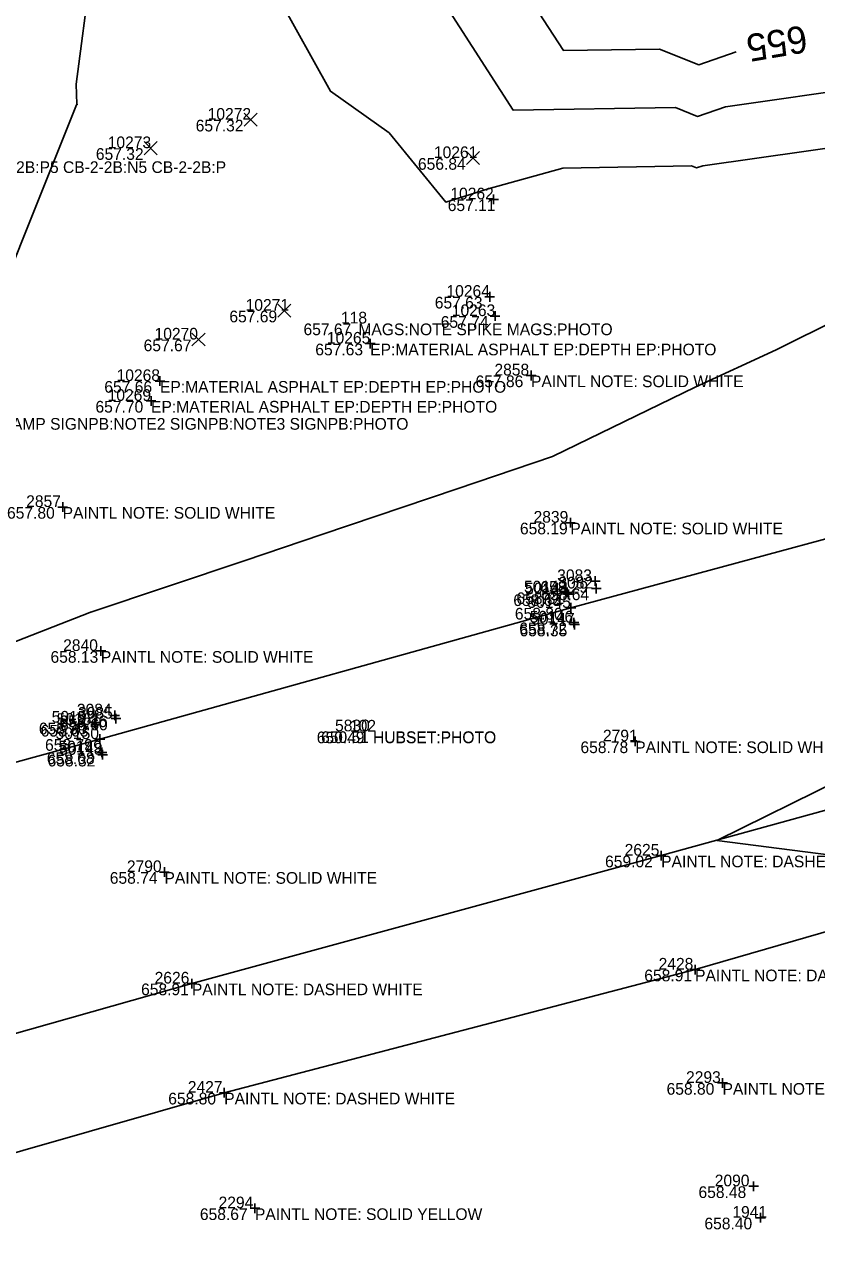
# Model space of a CAD drawing. Extents: x 2129350 to 2137777, y 657588 to 659885.
# Drawn here: x 2132860.7 to 2132942, y 658646.5 to 658773.5 of the extents above; entities that cross this region are included whole.
import ezdxf

# ---------------------------------------------------------------- set-up
doc = ezdxf.new("R2010")
doc.units = 0
for name, color, linetype in [('DT_X_Contour_Major', 7, 'Continuous'), ('DT_X_Contour_Minor', 7, 'Continuous'), ('PV_X_COP', 7, 'Continuous'), ('SV_X_Random_Point', 7, 'Continuous'), ('SV_X_Shot_Marker', 7, 'Continuous'), ('SV_X_Text_Comment', 7, 'Continuous'), ('SV_X_Text_Elevation', 7, 'Continuous'), ('SV_X_Text_Name', 7, 'Continuous')]:
    doc.layers.add(name, color=color, linetype=linetype)

msp = doc.modelspace()

# ---------------------------------------------------------------- linework, layer by layer
at = {"layer": 'DT_X_Contour_Major'}
msp.add_lwpolyline([(2132933.79, 658770.71), (2132929.94, 658769.37), (2132925.89, 658770.98), (2132916.05, 658770.82), (2132912.01, 658777.07), (2132910.63, 658786.8), (2132911.21, 658789.6)], dxfattribs=at)
at = {"layer": 'DT_X_Contour_Minor'}
for points in [[(2132719.53, 658696.56), (2132736.18, 658703.08), (2132752.39, 658707.38), (2132759.83, 658711.25), (2132760.68, 658711.3), (2132761.19, 658712.33), (2132767.21, 658714.04), (2132785.77, 658717.17), (2132797.14, 658721.07), (2132809.87, 658723.72), (2132821.95, 658727.61), (2132833.58, 658728.12), (2132854.28, 658736.04), (2132866, 658765.26), (2132866, 658765.26), (2132866.08, 658765.31), (2132866.02, 658765.33), (2132865.94, 658767.39), (2132867.44, 658778.65)], [(2132886.7, 658776.34), (2132892.1, 658766.64), (2132898.13, 658762.36), (2132903.95, 658755.24), (2132908.31, 658756.63), (2132915.98, 658758.75), (2132929.19, 658758.97), (2132929.71, 658758.77), (2132930.35, 658758.99), (2132952.06, 658762.08), (2132953.27, 658763.14), (2132954.14, 658763.46), (2132956.26, 658764.14), (2132961.73, 658766.16), (2132980.04, 658772.15), (2132990.15, 658776.03)], [(2132969.59, 658776.96), (2132954.69, 658771.46), (2132953.33, 658771.02), (2132950.9, 658770.13), (2132947.52, 658767.17), (2132932.67, 658765.06), (2132929.82, 658764.07), (2132927.54, 658764.98), (2132910.88, 658764.7), (2132904.05, 658775.29)], [(2132847.08, 658705.19), (2132867.37, 658713.11), (2132867.43, 658713.14), (2132867.45, 658713.14), (2132883.33, 658718.46), (2132891.19, 658721.13), (2132905.11, 658725.79), (2132914.92, 658729.13), (2132914.98, 658729.16), (2132929.58, 658736.25), (2132937.9, 658740.08), (2132957.67, 658749.9)], [(2132952.62, 658687), (2132931.78, 658689.7), (2132944.58, 658695.98)]]:
    msp.add_lwpolyline(points, dxfattribs=at)
at = {"layer": 'PV_X_COP'}
for points in [[(2133730.22, 658936.63), (2133702.62, 658928.99), (2133654.91, 658915.86), (2133605.08, 658902.34), (2133554.92, 658888.56), (2133509.82, 658876.27), (2133459.08, 658862.07), (2133410.5, 658848.76), (2133362.33, 658835.49), (2133317.19, 658823.07), (2133266.35, 658808.95), (2133217.78, 658795.57), (2133170.89, 658782.95), (2133115.31, 658767.84), (2133063.51, 658753.59), (2133014.74, 658740.25), (2132963.88, 658726.32), (2132916.79, 658713.58), (2132868.39, 658700.1), (2132821.62, 658687.28), (2132770.55, 658673.15), (2132722.89, 658660.22), (2132675.02, 658647)], [(2133215.32, 658767.73), (2133166.74, 658754.23), (2133119.6, 658741.39), (2133071.19, 658728.03), (2133022.53, 658715), (2132974.67, 658701.52), (2132926.07, 658688.13), (2132877.85, 658674.99), (2132830.06, 658661.48)], [(2132158.56, 658463.82), (2132206.06, 658477.43), (2132254.46, 658490.67), (2132302.65, 658503.88), (2132350.77, 658517.2), (2132399.19, 658530.48), (2132447.47, 658543.51), (2132495.63, 658557.08), (2132543.81, 658570.09), (2132591.55, 658583.09), (2132640.05, 658596.45), (2132688.42, 658610.15), (2132736.65, 658623.32), (2132784.37, 658636.37), (2132832.92, 658649.95), (2132881.17, 658663.77), (2132929.56, 658676.42), (2132976.85, 658690.09), (2133025.73, 658703.1), (2133073.54, 658716.2), (2133122.49, 658729.47), (2133170.2, 658742.4), (2133218.35, 658756.09)]]:
    msp.add_lwpolyline(points, dxfattribs=at)
at = {"layer": 'SV_X_Random_Point'}
for p, q in [((2132883.21, 658763.06), (2132884.54, 658764.39)), ((2132883.21, 658764.39), (2132884.54, 658763.06)), ((2132872.95, 658760.13), (2132874.28, 658761.47)), ((2132872.95, 658761.47), (2132874.28, 658760.13)), ((2132906.07, 658759.11), (2132907.4, 658760.45)), ((2132906.07, 658760.45), (2132907.4, 658759.11)), ((2132886.68, 658743.44), (2132888.02, 658744.77)), ((2132886.68, 658744.77), (2132888.02, 658743.44)), ((2132877.86, 658740.48), (2132879.2, 658741.81)), ((2132877.86, 658741.81), (2132879.2, 658740.48))]:
    msp.add_line(p, q, dxfattribs=at)
at = {"layer": 'SV_X_Shot_Marker'}
for p, q in [((2132908.35, 658755.54), (2132909.35, 658755.54)), ((2132908.85, 658756.04), (2132908.85, 658755.04)), ((2132908.85, 658755.54), (2132908.85, 658755.54)), ((2132907.95, 658745.53), (2132908.95, 658745.53)), ((2132908.45, 658746.03), (2132908.45, 658745.03)), ((2132908.45, 658745.53), (2132908.45, 658745.53)), ((2132909.01, 658744.05), (2132909.01, 658743.05)), ((2132908.51, 658743.55), (2132909.51, 658743.55)), ((2132909.01, 658743.55), (2132909.01, 658743.55)), ((2132895.67, 658740.72), (2132896.67, 658740.72)), ((2132896.17, 658741.22), (2132896.17, 658740.22)), ((2132896.17, 658740.72), (2132896.17, 658740.72)), ((2132912.7, 658737.95), (2132912.7, 658736.95)), ((2132874.07, 658736.88), (2132875.07, 658736.88)), ((2132874.57, 658737.38), (2132874.57, 658736.38)), ((2132874.57, 658736.88), (2132874.57, 658736.88)), ((2132912.2, 658737.45), (2132913.2, 658737.45)), ((2132912.7, 658737.45), (2132912.7, 658737.45)), ((2132873.65, 658735.34), (2132873.65, 658734.34)), ((2132873.15, 658734.84), (2132874.15, 658734.84)), ((2132873.65, 658734.84), (2132873.65, 658734.84)), ((2132864.07, 658723.94), (2132865.07, 658723.94)), ((2132864.57, 658724.44), (2132864.57, 658723.44)), ((2132864.57, 658723.94), (2132864.57, 658723.94)), ((2132916.74, 658722.83), (2132916.74, 658721.83)), ((2132916.24, 658722.33), (2132917.24, 658722.33)), ((2132916.74, 658722.33), (2132916.74, 658722.33)), ((2132918.79, 658716.33), (2132919.79, 658716.33)), ((2132919.29, 658716.83), (2132919.29, 658715.83)), ((2132919.29, 658716.33), (2132919.29, 658716.33)), ((2132915.93, 658715.17), (2132916.93, 658715.17)), ((2132916.04, 658714.97), (2132917.04, 658714.97)), ((2132916.43, 658715.67), (2132916.43, 658714.67)), ((2132916.43, 658715.17), (2132916.43, 658715.17)), ((2132916.54, 658715.47), (2132916.54, 658714.47)), ((2132916.54, 658714.97), (2132916.54, 658714.97)), ((2132918.91, 658715.57), (2132919.91, 658715.57)), ((2132919.41, 658716.07), (2132919.41, 658715.07)), ((2132919.41, 658715.57), (2132919.41, 658715.57)), ((2132916.29, 658713.58), (2132917.29, 658713.58)), ((2132916.79, 658714.08), (2132916.79, 658713.08)), ((2132916.79, 658713.58), (2132916.79, 658713.58)), ((2132917.1, 658712.57), (2132917.1, 658711.57)), ((2132917.18, 658712.36), (2132917.18, 658711.36)), ((2132916.6, 658712.07), (2132917.6, 658712.07)), ((2132916.68, 658711.86), (2132917.68, 658711.86)), ((2132917.1, 658712.07), (2132917.1, 658712.07)), ((2132917.18, 658711.86), (2132917.18, 658711.86)), ((2132867.99, 658709.15), (2132868.99, 658709.15)), ((2132868.49, 658709.65), (2132868.49, 658708.65)), ((2132868.49, 658709.15), (2132868.49, 658709.15)), ((2132867.88, 658702.29), (2132867.88, 658701.29)), ((2132869.42, 658702.53), (2132870.42, 658702.53)), ((2132869.55, 658702.2), (2132870.55, 658702.2)), ((2132869.92, 658703.03), (2132869.92, 658702.03)), ((2132869.92, 658702.53), (2132869.92, 658702.53)), ((2132870.05, 658702.7), (2132870.05, 658701.7)), ((2132870.05, 658702.2), (2132870.05, 658702.2)), ((2132867.38, 658701.79), (2132868.38, 658701.79)), ((2132867.47, 658701.56), (2132868.47, 658701.56)), ((2132867.88, 658701.79), (2132867.88, 658701.79)), ((2132867.97, 658702.06), (2132867.97, 658701.06)), ((2132867.97, 658701.56), (2132867.97, 658701.56)), ((2132867.89, 658700.1), (2132868.89, 658700.1)), ((2132868.39, 658700.6), (2132868.39, 658699.6)), ((2132868.39, 658700.1), (2132868.39, 658700.1)), ((2132922.91, 658699.86), (2132923.91, 658699.86)), ((2132923.41, 658700.36), (2132923.41, 658699.36)), ((2132923.41, 658699.86), (2132923.41, 658699.86)), ((2132868.11, 658698.73), (2132869.11, 658698.73)), ((2132868.17, 658698.49), (2132869.17, 658698.49)), ((2132868.61, 658699.23), (2132868.61, 658698.23)), ((2132868.61, 658698.73), (2132868.61, 658698.73)), ((2132868.67, 658698.99), (2132868.67, 658697.99)), ((2132868.67, 658698.49), (2132868.67, 658698.49)), ((2132926.07, 658688.63), (2132926.07, 658687.63)), ((2132875.03, 658686.94), (2132875.03, 658685.94)), ((2132925.57, 658688.13), (2132926.57, 658688.13)), ((2132926.07, 658688.13), (2132926.07, 658688.13)), ((2132874.53, 658686.44), (2132875.53, 658686.44)), ((2132875.03, 658686.44), (2132875.03, 658686.44)), ((2132929.56, 658676.92), (2132929.56, 658675.92)), ((2132877.85, 658675.49), (2132877.85, 658674.49)), ((2132929.06, 658676.42), (2132930.06, 658676.42)), ((2132929.56, 658676.42), (2132929.56, 658676.42)), ((2132877.35, 658674.99), (2132878.35, 658674.99)), ((2132877.85, 658674.99), (2132877.85, 658674.99)), ((2132881.17, 658664.27), (2132881.17, 658663.27)), ((2132931.88, 658664.78), (2132932.88, 658664.78)), ((2132932.38, 658665.28), (2132932.38, 658664.28)), ((2132932.38, 658664.78), (2132932.38, 658664.78)), ((2132880.67, 658663.77), (2132881.67, 658663.77)), ((2132881.17, 658663.77), (2132881.17, 658663.77)), ((2132935.07, 658654.16), (2132936.07, 658654.16)), ((2132935.57, 658654.66), (2132935.57, 658653.66)), ((2132935.57, 658654.16), (2132935.57, 658654.16)), ((2132883.83, 658651.9), (2132884.83, 658651.9)), ((2132884.33, 658652.4), (2132884.33, 658651.4)), ((2132884.33, 658651.9), (2132884.33, 658651.9)), ((2132936.28, 658651.43), (2132936.28, 658650.43)), ((2132935.78, 658650.93), (2132936.78, 658650.93)), ((2132936.28, 658650.93), (2132936.28, 658650.93))]:
    msp.add_line(p, q, dxfattribs=at)

# ---------------------------------------------------------------- texts
at = {"layer": 'DT_X_Contour_Major'}
msp.add_text('655', height=2.8, rotation=189.7649, dxfattribs=at).set_placement((2132940.82, 658773.46))
at = {"layer": 'SV_X_Text_Comment'}
for s, p in [('2-2B CB-2-2B:P1 CB-2-2B:P2 CB-2-2B:P3 CB-2-2B:P4 CB-2-2B:P5 CB-2-2B:N5 CB-2-2B:P', (2132815.73, 658758.25)), ('MAGS:NOTE SPIKE MAGS:PHOTO', (2132894.96, 658741.59)), ('EP:MATERIAL ASPHALT EP:DEPTH EP:PHOTO', (2132896.17, 658739.52)), ('EP:MATERIAL ASPHALT EP:DEPTH EP:PHOTO', (2132874.57, 658735.68)), ('PAINTL NOTE: SOLID WHITE', (2132912.7, 658736.25)), ('EP:MATERIAL ASPHALT EP:DEPTH EP:PHOTO', (2132873.65, 658733.64)), ('SIGNPB:NOTE1 RAMP SIGNPB:NOTE2 SIGNPB:NOTE3 SIGNPB:PHOTO', (2132845.89, 658731.88)), ('PAINTL NOTE: SOLID WHITE', (2132864.57, 658722.74)), ('PAINTL NOTE: SOLID WHITE', (2132916.74, 658721.13)), ('PAINTL NOTE: SOLID WHITE', (2132868.49, 658707.94)), ('HUBSET:PHOTO', (2132896.46, 658699.7)), ('HUBSET:PHOTO', (2132896.46, 658699.67)), ('PAINTL NOTE: SOLID WHITE', (2132923.41, 658698.66)), ('PAINTL NOTE: DASHED WHITE', (2132926.07, 658686.93)), ('PAINTL NOTE: SOLID WHITE', (2132875.03, 658685.24)), ('PAINTL NOTE: DASHED WHITE', (2132929.56, 658675.22)), ('PAINTL NOTE: DASHED WHITE', (2132877.85, 658673.79)), ('PAINTL NOTE: SOLID YELLOW', (2132932.38, 658663.57)), ('PAINTL NOTE: DASHED WHITE', (2132881.17, 658662.57)), ('PAINTL NOTE: SOLID YELLOW', (2132884.33, 658650.7))]:
    msp.add_text(s, height=1.2, dxfattribs=at).set_placement(p)
at = {"layer": 'SV_X_Text_Elevation'}
for s, p in [('657.32', (2132878.24, 658762.52)), ('657.32', (2132867.98, 658759.6)), ('656.84', (2132901.08, 658758.58)), ('657.11', (2132904.14, 658754.34)), ('657.63', (2132902.81, 658744.33)), ('657.69', (2132881.7, 658742.91)), ('657.67', (2132889.32, 658741.59)), ('657.74', (2132903.42, 658742.35)), ('657.67', (2132872.89, 658739.94)), ('657.63', (2132890.53, 658739.52)), ('657.66', (2132868.85, 658735.68)), ('657.86', (2132907, 658736.25)), ('657.70', (2132867.94, 658733.64)), ('657.80', (2132858.85, 658722.74)), ('658.19', (2132911.56, 658721.13)), ('658.29', (2132913.66, 658715.13)), ('658.63', (2132910.88, 658713.77)), ('658.31', (2132911.2, 658713.97)), ('658.64', (2132913.76, 658714.37)), ('658.80', (2132911.04, 658712.38)), ('658.72', (2132911.49, 658710.87)), ('658.35', (2132911.52, 658710.66)), ('658.13', (2132863.32, 658707.94)), ('658.26', (2132864.23, 658701.33)), ('658.60', (2132864.29, 658701)), ('658.30', (2132862.12, 658700.59)), ('658.63', (2132862.31, 658700.36)), ('650.49', (2132890.68, 658699.67)), ('650.51', (2132891.13, 658699.7)), ('658.79', (2132862.76, 658698.9)), ('658.78', (2132917.78, 658698.66)), ('658.68', (2132862.94, 658697.53)), ('658.32', (2132863.02, 658697.29)), ('659.02', (2132920.31, 658686.93)), ('658.74', (2132869.41, 658685.24)), ('658.91', (2132924.34, 658675.22)), ('658.91', (2132872.63, 658673.79)), ('658.80', (2132926.63, 658663.57)), ('658.80', (2132875.42, 658662.57)), ('658.48', (2132929.91, 658652.96)), ('658.67', (2132878.67, 658650.7)), ('658.40', (2132930.52, 658649.74))]:
    msp.add_text(s, height=1.2, dxfattribs=at).set_placement(p)
at = {"layer": 'SV_X_Text_Name'}
for s, p in [('10272', (2132879.47, 658763.72)), ('10273', (2132869.2, 658760.8)), ('10261', (2132902.72, 658759.78)), ('10262', (2132904.41, 658755.54)), ('10264', (2132904.01, 658745.53)), ('10271', (2132883.37, 658744.1)), ('10263', (2132904.56, 658743.55)), ('118', (2132893.17, 658742.79)), ('10270', (2132874.01, 658741.14)), ('10265', (2132891.72, 658740.72)), ('10268', (2132870.11, 658736.88)), ('2858', (2132908.94, 658737.45)), ('10269', (2132869.19, 658734.84)), ('2857', (2132860.82, 658723.94)), ('2839', (2132912.96, 658722.33)), ('3083', (2132915.39, 658716.33)), ('50143', (2132911.97, 658715.17)), ('50144', (2132912.09, 658714.97)), ('3082', (2132915.51, 658715.57)), ('50145', (2132912.33, 658713.58)), ('50146', (2132912.57, 658712.07)), ('50147', (2132912.72, 658711.86)), ('2840', (2132864.62, 658709.15)), ('3084', (2132866.03, 658702.53)), ('3085', (2132866.15, 658702.2)), ('50152', (2132863.44, 658701.79)), ('50151', (2132863.95, 658701.56)), ('50150', (2132863.84, 658700.1)), ('5830', (2132892.56, 658700.9)), ('102', (2132894.09, 658700.87)), ('2791', (2132920.09, 658699.86)), ('50149', (2132864.14, 658698.73)), ('50148', (2132864.21, 658698.49)), ('2625', (2132922.32, 658688.13)), ('2790', (2132871.17, 658686.44)), ('2428', (2132925.81, 658676.42)), ('2626', (2132874.02, 658674.99)), ('2293', (2132928.63, 658664.78)), ('2427', (2132877.43, 658663.77)), ('2090', (2132931.58, 658654.16)), ('2294', (2132880.59, 658651.9)), ('1941', (2132933.39, 658650.93))]:
    msp.add_text(s, height=1.2, dxfattribs=at).set_placement(p)

doc.saveas('drawing.dxf')
